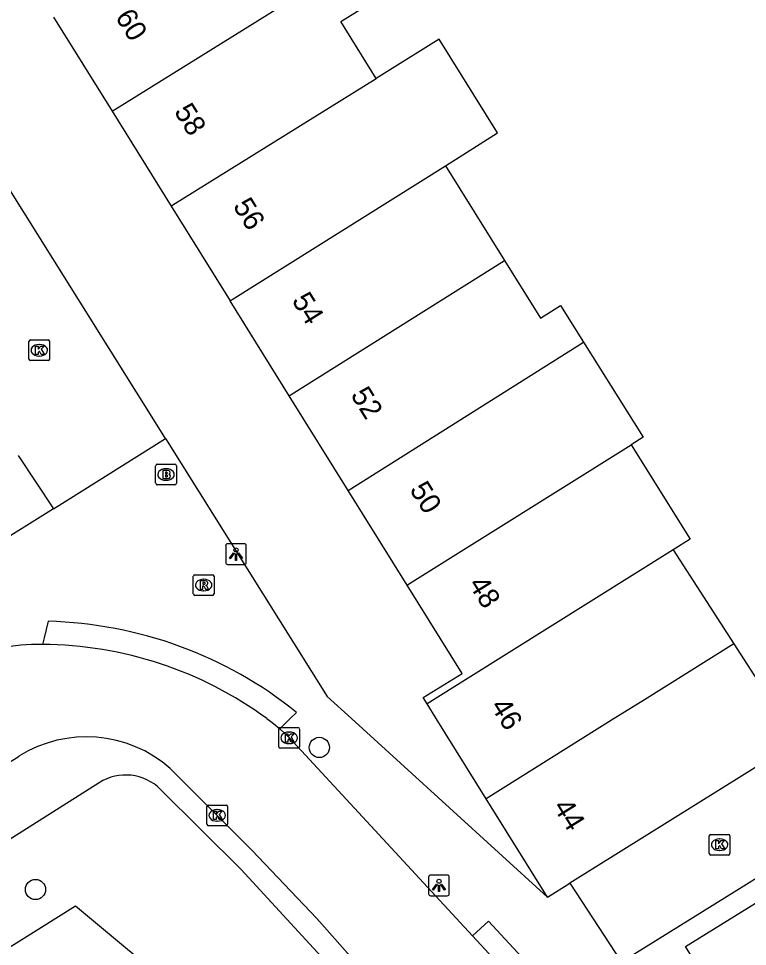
# Model space of a CAD drawing. Extents: x 157767 to 159171, y 387842 to 389425.
# Drawn here: x 158450.96 to 158486.19, y 388238.98 to 388283.85 of the extents above; entities that cross this region are included whole.
import ezdxf

# ---------------------------------------------------------------- set-up
doc = ezdxf.new("R2010")
doc.units = 0
for name, color, linetype in [('IMGEO_Boom', 7, 'Continuous'), ('IMGEO_Brandkraan', 7, 'Continuous'), ('IMGEO_Groenvoorziening', 7, 'Continuous'), ('IMGEO_Kolk', 7, 'Continuous'), ('IMGEO_Lichtpunt', 7, 'Continuous'), ('IMGEO_Pand', 7, 'Continuous'), ('IMGEO_Pand_nummerreeks', 7, 'Continuous'), ('IMGEO_Rijbaan_lokaal_open', 7, 'Continuous'), ('IMGEO_Rioolput', 7, 'Continuous'), ('IMGEO_Voetpad_open', 7, 'Continuous')]:
    doc.layers.add(name, color=color, linetype=linetype)

msp = doc.modelspace()

# ---------------------------------------------------------------- linework, layer by layer
at = {"layer": 'IMGEO_Boom'}
for centre in [(158465.496, 388248.605), (158451.774, 388241.734)]:
    msp.add_circle(centre, 0.489, dxfattribs=at)
at = {"layer": 'IMGEO_Brandkraan'}
for p, q in [((158457.584, 388261.377), (158457.584, 388262.229)), ((158457.659, 388262.303), (158458.511, 388262.303)), ((158458.585, 388262.229), (158458.585, 388261.377)), ((158458.072, 388262.083), (158458.097, 388262.083)), ((158458.511, 388261.303), (158457.659, 388261.303)), ((158458.095, 388261.523), (158458.07, 388261.523))]:
    msp.add_line(p, q, dxfattribs=at)
for points in [[(158457.584, 388261.377), (158457.584, 388262.229)], [(158457.659, 388262.303), (158458.511, 388262.303)], [(158458.585, 388262.229), (158458.585, 388261.377)], [(158457.932, 388262.003), (158457.932, 388261.603), (158458.145, 388261.603)], [(158458.163, 388262.003), (158457.932, 388262.003)], [(158458.111, 388261.922), (158458.057, 388261.922), (158458.057, 388261.846)], [(158458.057, 388261.846), (158458.11, 388261.846)], [(158458.119, 388261.77), (158458.057, 388261.77), (158458.057, 388261.689)], [(158458.511, 388261.303), (158457.659, 388261.303)], [(158458.057, 388261.689), (158458.119, 388261.689)]]:
    msp.add_lwpolyline(points, dxfattribs=at)
for centre, radius, start, end in [((158457.661, 388262.227), 0.0765, 91.552, 178.448), ((158457.661, 388262.227), 0.0765, 91.552, 178.448), ((158458.509, 388262.227), 0.0765, 1.552, 88.448), ((158458.509, 388262.227), 0.0765, 1.552, 88.448), ((158458.112, 388261.884), 0.0379, 267.8285, 90.9355), ((158458.12, 388261.729), 0.0404, 269.8759, 90.5077), ((158458.167, 388261.858), 0.145, 59.4692, 91.5367), ((158458.192, 388261.905), 0.0922, 285.5137, 58.1501), ((158458.197, 388261.713), 0.105, 301.3115, 78.989), ((158457.661, 388261.379), 0.0765, 181.552, 268.448), ((158457.661, 388261.379), 0.0765, 181.552, 268.448), ((158458.151, 388261.854), 0.251, 268.6676, 293.5347), ((158458.509, 388261.379), 0.0765, 271.552, 358.448), ((158458.509, 388261.379), 0.0765, 271.552, 358.448)]:
    msp.add_arc(centre, radius, start, end, dxfattribs=at)
for centre, major_axis, ratio, start_param, end_param in [((158458.071, 388261.803), (-0.387, 0.002), 0.722429, 4.712389, 7.853982), ((158458.096, 388261.803), (-0.39, 0.002), 0.717154, 1.570796, 4.712389)]:
    msp.add_ellipse(centre, major_axis=major_axis, ratio=ratio, start_param=start_param, end_param=end_param, dxfattribs=at)
at = {"layer": 'IMGEO_Groenvoorziening'}
msp.add_lwpolyline([(158449.191, 388238.128), (158453.713, 388240.945), (158464.018, 388232.359)], dxfattribs=at)
at = {"layer": 'IMGEO_Kolk'}
for p, q in [((158451.459, 388267.386), (158451.459, 388268.238)), ((158451.534, 388268.312), (158452.386, 388268.312)), ((158451.947, 388268.092), (158451.972, 388268.092)), ((158452.46, 388268.238), (158452.46, 388267.386)), ((158452.386, 388267.312), (158451.534, 388267.312)), ((158451.97, 388267.532), (158451.945, 388267.532)), ((158463.537, 388248.641), (158463.537, 388249.493)), ((158463.612, 388249.567), (158464.464, 388249.567)), ((158464.025, 388249.347), (158464.05, 388249.347)), ((158464.538, 388249.493), (158464.538, 388248.641)), ((158464.048, 388248.787), (158464.023, 388248.787)), ((158464.464, 388248.567), (158463.612, 388248.567)), ((158460.06, 388244.893), (158460.06, 388245.745)), ((158460.135, 388245.819), (158460.987, 388245.819)), ((158460.548, 388245.599), (158460.573, 388245.599)), ((158461.061, 388245.745), (158461.061, 388244.893)), ((158460.987, 388244.819), (158460.135, 388244.819)), ((158460.571, 388245.039), (158460.546, 388245.039)), ((158484.345, 388243.475), (158484.345, 388244.327)), ((158484.42, 388244.401), (158485.272, 388244.401)), ((158485.346, 388244.327), (158485.346, 388243.475)), ((158484.833, 388244.181), (158484.858, 388244.181)), ((158485.272, 388243.401), (158484.42, 388243.401)), ((158484.856, 388243.621), (158484.831, 388243.621))]:
    msp.add_line(p, q, dxfattribs=at)
for points in [[(158451.459, 388267.386), (158451.459, 388268.238)], [(158451.534, 388268.312), (158452.386, 388268.312)], [(158451.78, 388268.012), (158451.903, 388268.012), (158451.903, 388267.861), (158452.033, 388268.012), (158452.197, 388268.012), (158452.051, 388267.861), (158452.204, 388267.612), (158452.052, 388267.612), (158451.967, 388267.776), (158451.903, 388267.709), (158451.903, 388267.612), (158451.78, 388267.612), (158451.78, 388268.012)], [(158452.46, 388268.238), (158452.46, 388267.386)], [(158452.386, 388267.312), (158451.534, 388267.312)], [(158463.537, 388248.641), (158463.537, 388249.493)], [(158463.612, 388249.567), (158464.464, 388249.567)], [(158463.858, 388249.267), (158463.981, 388249.267), (158463.981, 388249.116), (158464.111, 388249.267), (158464.275, 388249.267), (158464.129, 388249.116), (158464.282, 388248.867), (158464.13, 388248.867), (158464.045, 388249.031), (158463.981, 388248.964), (158463.981, 388248.867), (158463.858, 388248.867), (158463.858, 388249.267)], [(158464.538, 388249.493), (158464.538, 388248.641)], [(158464.464, 388248.567), (158463.612, 388248.567)], [(158460.06, 388244.893), (158460.06, 388245.745)], [(158460.135, 388245.819), (158460.987, 388245.819)], [(158461.061, 388245.745), (158461.061, 388244.893)], [(158460.381, 388245.519), (158460.504, 388245.519), (158460.504, 388245.368), (158460.634, 388245.519), (158460.798, 388245.519), (158460.652, 388245.368), (158460.805, 388245.119), (158460.653, 388245.119), (158460.568, 388245.283), (158460.504, 388245.216), (158460.504, 388245.119), (158460.381, 388245.119), (158460.381, 388245.519)], [(158460.987, 388244.819), (158460.135, 388244.819)], [(158484.345, 388243.475), (158484.345, 388244.327)], [(158484.42, 388244.401), (158485.272, 388244.401)], [(158485.346, 388244.327), (158485.346, 388243.475)], [(158484.666, 388244.101), (158484.789, 388244.101), (158484.789, 388243.95), (158484.919, 388244.101), (158485.083, 388244.101), (158484.937, 388243.95), (158485.09, 388243.701), (158484.938, 388243.701), (158484.853, 388243.865), (158484.789, 388243.798), (158484.789, 388243.701), (158484.666, 388243.701), (158484.666, 388244.101)], [(158485.272, 388243.401), (158484.42, 388243.401)]]:
    msp.add_lwpolyline(points, dxfattribs=at)
for centre, start, end in [((158451.536, 388268.236), 91.552, 178.448), ((158451.536, 388268.236), 91.552, 178.448), ((158452.384, 388268.236), 1.552, 88.448), ((158452.384, 388268.236), 1.552, 88.448), ((158451.536, 388267.388), 181.552, 268.448), ((158451.536, 388267.388), 181.552, 268.448), ((158452.384, 388267.388), 271.552, 358.448), ((158452.384, 388267.388), 271.552, 358.448), ((158463.614, 388249.491), 91.552, 178.448), ((158463.614, 388249.491), 91.552, 178.448), ((158464.462, 388249.491), 1.552, 88.448), ((158464.462, 388249.491), 1.552, 88.448), ((158463.614, 388248.643), 181.552, 268.448), ((158463.614, 388248.643), 181.552, 268.448), ((158464.462, 388248.643), 271.552, 358.448), ((158464.462, 388248.643), 271.552, 358.448), ((158460.137, 388245.743), 91.552, 178.448), ((158460.137, 388245.743), 91.552, 178.448), ((158460.985, 388245.743), 1.552, 88.448), ((158460.985, 388245.743), 1.552, 88.448), ((158460.137, 388244.895), 181.552, 268.448), ((158460.137, 388244.895), 181.552, 268.448), ((158460.985, 388244.895), 271.552, 358.448), ((158460.985, 388244.895), 271.552, 358.448), ((158484.422, 388244.325), 91.552, 178.448), ((158484.422, 388244.325), 91.552, 178.448), ((158485.27, 388244.325), 1.552, 88.448), ((158485.27, 388244.325), 1.552, 88.448), ((158484.422, 388243.477), 181.552, 268.448), ((158484.422, 388243.477), 181.552, 268.448), ((158485.27, 388243.477), 271.552, 358.448), ((158485.27, 388243.477), 271.552, 358.448)]:
    msp.add_arc(centre, 0.0765, start, end, dxfattribs=at)
for centre, major_axis, ratio, start_param, end_param in [((158451.946, 388267.812), (-0.387, 0.002), 0.722429, 4.712389, 7.853982), ((158451.971, 388267.812), (-0.39, 0.002), 0.717154, 1.570796, 4.712389), ((158464.024, 388249.067), (-0.387, 0.002), 0.722429, 4.712389, 7.853982), ((158464.049, 388249.067), (-0.39, 0.002), 0.717154, 1.570796, 4.712389), ((158460.547, 388245.319), (-0.387, 0.002), 0.722429, 4.712389, 7.853982), ((158460.572, 388245.319), (-0.39, 0.002), 0.717154, 1.570796, 4.712389), ((158484.832, 388243.901), (-0.387, 0.002), 0.722429, 4.712389, 7.853982), ((158484.857, 388243.901), (-0.39, 0.002), 0.717154, 1.570796, 4.712389)]:
    msp.add_ellipse(centre, major_axis=major_axis, ratio=ratio, start_param=start_param, end_param=end_param, dxfattribs=at)
at = {"layer": 'IMGEO_Lichtpunt'}
for p, q in [((158460.968, 388258.358), (158460.968, 388257.551)), ((158460.968, 388258.358), (158460.968, 388257.551)), ((158461.87, 388258.453), (158461.062, 388258.453)), ((158461.87, 388258.453), (158461.062, 388258.453)), ((158461.964, 388257.551), (158461.964, 388258.358)), ((158461.964, 388257.551), (158461.964, 388258.358)), ((158461.062, 388257.457), (158461.87, 388257.457)), ((158461.062, 388257.457), (158461.87, 388257.457)), ((158471.681, 388242.431), (158470.873, 388242.431)), ((158471.681, 388242.431), (158470.873, 388242.431)), ((158470.779, 388242.336), (158470.779, 388241.529)), ((158470.779, 388242.336), (158470.779, 388241.529)), ((158471.775, 388241.529), (158471.775, 388242.336)), ((158471.775, 388241.529), (158471.775, 388242.336)), ((158470.873, 388241.435), (158471.681, 388241.435)), ((158470.873, 388241.435), (158471.681, 388241.435))]:
    msp.add_line(p, q, dxfattribs=at)
for points in [[(158461.342, 388258.022), (158461.381, 388257.994), (158461.193, 388257.732), (158461.155, 388257.759), (158461.342, 388258.022)], [(158461.444, 388257.974), (158461.491, 388257.974), (158461.491, 388257.652), (158461.444, 388257.652), (158461.444, 388257.974)], [(158461.554, 388257.994), (158461.592, 388258.021), (158461.779, 388257.759), (158461.74, 388257.731), (158461.554, 388257.994)], [(158471.153, 388242), (158471.192, 388241.972), (158471.004, 388241.71), (158470.966, 388241.737), (158471.153, 388242)], [(158471.365, 388241.972), (158471.403, 388241.999), (158471.59, 388241.737), (158471.551, 388241.709), (158471.365, 388241.972)], [(158471.255, 388241.952), (158471.302, 388241.952), (158471.302, 388241.63), (158471.255, 388241.63), (158471.255, 388241.952)]]:
    msp.add_lwpolyline(points, dxfattribs=at)
for centre in [(158461.467, 388258.156), (158471.278, 388242.134)]:
    msp.add_circle(centre, 0.0994, dxfattribs=at)
for centre, start, end in [((158461.062, 388258.358), 90, 180), ((158461.062, 388258.358), 90, 180), ((158461.87, 388258.358), 0, 90), ((158461.87, 388258.358), 0, 90), ((158461.062, 388257.551), 180, 270), ((158461.062, 388257.551), 180, 270), ((158461.87, 388257.551), 270, 0), ((158461.87, 388257.551), 270, 360), ((158470.873, 388242.336), 90, 180), ((158470.873, 388242.336), 90, 180), ((158471.681, 388242.336), 0, 90), ((158471.681, 388242.336), 0, 90), ((158470.873, 388241.529), 180, 270), ((158470.873, 388241.529), 180, 270), ((158471.681, 388241.529), 270, 0), ((158471.681, 388241.529), 270, 360)]:
    msp.add_arc(centre, 0.0946, start, end, dxfattribs=at)
at = {"layer": 'IMGEO_Pand'}
for points in [[(158455.477, 388279.367), (158465.495, 388285.61), (158467.901, 388287.108)], [(158468.248, 388280.955), (158466.527, 388283.717), (158469.039, 388285.282), (158467.901, 388287.108)], [(158452.641, 388283.922), (158455.477, 388279.367)], [(158471.589, 388276.737), (158474.113, 388278.322), (158471.295, 388282.851), (158468.763, 388281.275), (158468.248, 388280.955)], [(158458.329, 388274.784), (158458.42, 388274.84), (158468.248, 388280.955)], [(158455.477, 388279.367), (158458.329, 388274.784)], [(158461.183, 388270.199), (158461.28, 388270.26), (158471.589, 388276.737)], [(158471.589, 388276.737), (158474.445, 388272.153)], [(158458.329, 388274.784), (158461.183, 388270.199)], [(158464.036, 388265.615), (158464.14, 388265.68), (158474.445, 388272.153)], [(158474.445, 388272.153), (158476.179, 388269.369), (158477.159, 388269.979), (158478.269, 388268.198)], [(158464.036, 388265.615), (158461.183, 388270.199)], [(158466.887, 388261.035), (158478.269, 388268.198)], [(158478.269, 388268.198), (158481.146, 388263.606), (158480.565, 388263.244)], [(158466.887, 388261.035), (158464.036, 388265.615)], [(158469.738, 388256.453), (158469.86, 388256.53), (158480.565, 388263.244)], [(158480.565, 388263.244), (158483.427, 388258.677), (158482.606, 388258.163)], [(158469.738, 388256.453), (158466.887, 388261.035)], [(158482.606, 388258.163), (158470.708, 388250.706)], [(158482.606, 388258.163), (158485.535, 388253.614)], [(158470.708, 388250.706), (158470.516, 388251.015), (158472.395, 388252.185), (158469.738, 388256.453)], [(158485.535, 388253.614), (158481.08, 388250.83), (158479.754, 388250), (158473.561, 388246.122)], [(158485.535, 388253.614), (158488.574, 388248.893)], [(158473.561, 388246.122), (158471.148, 388250), (158470.708, 388250.706)], [(158488.574, 388248.893), (158486.028, 388247.288), (158477.609, 388242.048)], [(158476.519, 388241.369), (158473.561, 388246.122)], [(158484.979, 388233.211), (158484.914, 388233.316), (158486.206, 388234.116), (158483.193, 388238.978), (158490.64, 388243.591), (158493.273, 388239.341), (158493.684, 388238.677)], [(158476.519, 388241.369), (158477.609, 388242.048)]]:
    msp.add_lwpolyline(points, dxfattribs=at)
at = {"layer": 'IMGEO_Rijbaan_lokaal_open'}
for points in [[(158458.066, 388263.537), (158444.347, 388285.448)], [(158452.643, 388260.147), (158458.066, 388263.537)], [(158450.936, 388262.724), (158452.643, 388260.147)], [(158509.482, 388256.507), (158490.184, 388244.493), (158480.103, 388238.22)], [(158462.955, 388250), (158463.275, 388249.756), (158463.593, 388249.51)], [(158472.905, 388239.497), (158464.043, 388249.085), (158463.593, 388249.51)], [(158441.705, 388242.421), (158442.729, 388243.058), (158450.978, 388248.185)], [(158458.29, 388247.593), (158462.238, 388243.642), (158465.379, 388240.326), (158469.708, 388235.436)], [(158477.609, 388242.048), (158480.103, 388238.22)], [(158476.302, 388235.821), (158472.905, 388239.497)]]:
    msp.add_lwpolyline(points, dxfattribs=at)
for centre, radius, start, end in [((158451.851, 388245.243), 8.345, 88.2067, 102.6039), ((158452.018, 388235.099), 18.484, 53.7213, 89.7071), ((158454.234, 388242.951), 6.165, 48.8582, 121.8843)]:
    msp.add_arc(centre, radius, start, end, dxfattribs=at)
at = {"layer": 'IMGEO_Rioolput'}
for p, q in [((158459.405, 388256.031), (158459.405, 388256.883)), ((158459.48, 388256.957), (158460.332, 388256.957)), ((158460.406, 388256.883), (158460.406, 388256.031)), ((158459.893, 388256.737), (158459.918, 388256.737)), ((158460.332, 388255.957), (158459.48, 388255.957)), ((158459.916, 388256.177), (158459.891, 388256.177))]:
    msp.add_line(p, q, dxfattribs=at)
for points in [[(158459.405, 388256.031), (158459.405, 388256.883)], [(158459.48, 388256.957), (158460.332, 388256.957)], [(158460.406, 388256.883), (158460.406, 388256.031)], [(158459.994, 388256.655), (158459.742, 388256.657), (158459.742, 388256.257)], [(158459.742, 388256.257), (158459.866, 388256.257), (158459.866, 388256.419), (158459.877, 388256.419)], [(158459.92, 388256.576), (158459.866, 388256.576), (158459.866, 388256.495)], [(158459.866, 388256.495), (158459.918, 388256.495)], [(158459.924, 388256.39), (158459.995, 388256.257), (158460.135, 388256.257), (158460.07, 388256.383)], [(158460.332, 388255.957), (158459.48, 388255.957)]]:
    msp.add_lwpolyline(points, dxfattribs=at)
for centre, radius, start, end in [((158459.482, 388256.881), 0.0765, 91.552, 178.448), ((158459.482, 388256.881), 0.0765, 91.552, 178.448), ((158460.33, 388256.881), 0.0765, 1.552, 88.448), ((158460.33, 388256.881), 0.0765, 1.552, 88.448), ((158459.876, 388256.366), 0.0533, 26.0293, 88.6989), ((158459.902, 388256.684), 0.19, 274.7715, 282.9687), ((158459.926, 388256.48), 0.0964, 77.0061, 93.1865), ((158459.94, 388256.537), 0.0378, 276.6634, 79.6772), ((158459.993, 388256.545), 0.109, 350.3612, 89.416), ((158459.991, 388256.545), 0.112, 277.5842, 350.9817), ((158459.975, 388256.33), 0.108, 29.5134, 73.7905), ((158459.482, 388256.033), 0.0765, 181.552, 268.448), ((158459.482, 388256.033), 0.0765, 181.552, 268.448), ((158460.33, 388256.033), 0.0765, 271.552, 358.448), ((158460.33, 388256.033), 0.0765, 271.552, 358.448)]:
    msp.add_arc(centre, radius, start, end, dxfattribs=at)
for centre, major_axis, ratio, start_param, end_param in [((158459.892, 388256.457), (-0.387, 0.002), 0.722429, 4.712389, 7.853982), ((158459.917, 388256.457), (-0.39, 0.002), 0.717154, 1.570796, 4.712389)]:
    msp.add_ellipse(centre, major_axis=major_axis, ratio=ratio, start_param=start_param, end_param=end_param, dxfattribs=at)
at = {"layer": 'IMGEO_Voetpad_open'}
for points in [[(158458.066, 388263.537), (158465.873, 388251.069), (158467.046, 388250), (158476.519, 388241.369)], [(158452.643, 388260.147), (158436.41, 388250), (158421.862, 388240.906)], [(158452.386, 388254.704), (158452.192, 388253.911), (158452.112, 388253.583)], [(158463.593, 388249.51), (158464.092, 388250), (158464.398, 388250.301)], [(158454.856, 388246.9), (158448.432, 388242.838)], [(158467.793, 388236.087), (158461.723, 388242.706), (158457.825, 388246.575)], [(158472.905, 388239.497), (158473.669, 388240.203), (158477.066, 388236.527)]]:
    msp.add_lwpolyline(points, dxfattribs=at)
for centre, radius, start, end in [((158451.878, 388234.732), 19.978, 51.1955, 88.5437), ((158456.137, 388244.876), 2.395, 45.1808, 122.3252)]:
    msp.add_arc(centre, radius, start, end, dxfattribs=at)

# ---------------------------------------------------------------- texts
at = {"layer": 'IMGEO_Pand_nummerreeks'}
for s, rotation, p in [('60', 301.8963, (158455.604, 388283.93)), ('58', 301.8963, (158458.449, 388279.359)), ('56', 301.8963, (158461.293, 388274.789)), ('54', 301.8988, (158464.138, 388270.219)), ('52', 301.8988, (158466.983, 388265.65)), ('50', 301.8988, (158469.831, 388261.074)), ('48', 301.8988, (158472.676, 388256.502)), ('46', 301.8947, (158473.742, 388250.603)), ('44', 301.8963, (158476.768, 388245.736))]:
    msp.add_text(s, height=1, rotation=rotation, dxfattribs=at).set_placement(p)

doc.saveas('drawing.dxf')
